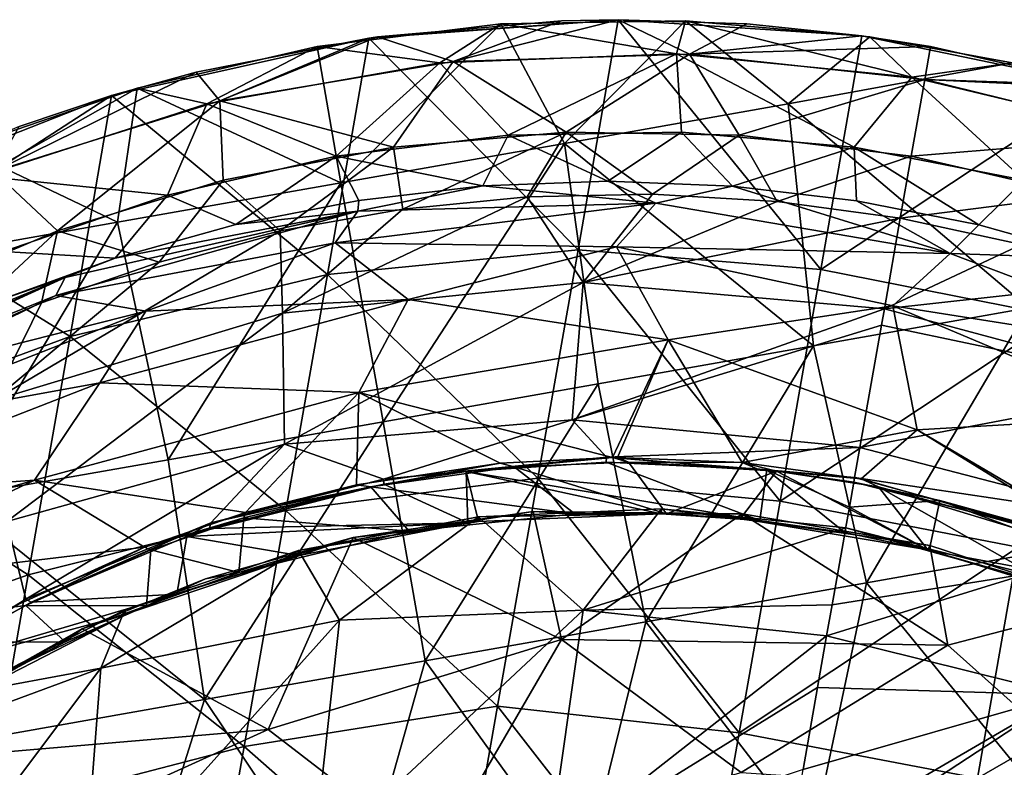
# Model space of a CAD drawing. Extents: x -65 to 803, y -691 to 80.
# Tile 279 of 281: x 716 to 753, y -82 to -55. Entities that reach past the tile are written whole.
import ezdxf

# ---------------------------------------------------------------- set-up
doc = ezdxf.new("R2010")
doc.units = 0
doc.header["$LTSCALE"] = 101.851852
for name, color, linetype in [('230', 7, 'CONTINUOUS'), ('233', 7, 'CONTINUOUS'), ('234', 7, 'CONTINUOUS'), ('241', 7, 'CONTINUOUS'), ('251', 7, 'CONTINUOUS'), ('253', 7, 'CONTINUOUS'), ('254', 7, 'CONTINUOUS'), ('256', 7, 'CONTINUOUS'), ('312', 7, 'CONTINUOUS'), ('313', 7, 'CONTINUOUS'), ('314', 7, 'CONTINUOUS'), ('315', 7, 'CONTINUOUS'), ('323', 7, 'CONTINUOUS'), ('324', 7, 'CONTINUOUS'), ('332', 7, 'CONTINUOUS'), ('333', 7, 'CONTINUOUS'), ('334', 7, 'CONTINUOUS'), ('335', 7, 'CONTINUOUS'), ('336', 7, 'CONTINUOUS'), ('337', 7, 'CONTINUOUS'), ('338', 7, 'CONTINUOUS')]:
    doc.layers.add(name, color=color, linetype=linetype)

msp = doc.modelspace()

# ---------------------------------------------------------------- linework, layer by layer
at = {"layer": '230', "color": 7, "linetype": 'CONTINUOUS'}
for points in [[(733.443, -61.101, 57.482), (739.781, -61.73, 66.434), (738.017, -60.927, 57.485), (733.443, -61.101, 57.482)], [(738.017, -60.927, 57.485), (739.781, -61.73, 66.434), (742.589, -61.108, 57.487), (738.017, -60.927, 57.485)], [(728.859, -62.019, 64.931), (739.781, -61.73, 66.434), (733.443, -61.101, 57.482), (728.859, -62.019, 64.931)], [(728.89, -61.63, 57.48), (728.859, -62.019, 64.931), (733.443, -61.101, 57.482), (728.89, -61.63, 57.48)], [(739.781, -61.73, 66.434), (750.571, -63.573, 67.886), (742.589, -61.108, 57.487), (739.781, -61.73, 66.434)], [(742.589, -61.108, 57.487), (750.571, -63.573, 67.886), (747.136, -61.643, 57.49), (742.589, -61.108, 57.487)], [(724.385, -62.512, 57.477), (728.859, -62.019, 64.931), (728.89, -61.63, 57.48), (724.385, -62.512, 57.477)], [(747.136, -61.643, 57.49), (750.571, -63.573, 67.886), (751.618, -62.527, 57.492), (747.136, -61.643, 57.49)], [(717.791, -65.109, 71.774), (728.023, -63.182, 74.31), (728.859, -62.019, 64.931), (717.791, -65.109, 71.774)], [(718.133, -64.459, 63.559), (717.791, -65.109, 71.774), (728.859, -62.019, 64.931), (718.133, -64.459, 63.559)], [(718.133, -64.459, 63.559), (728.859, -62.019, 64.931), (719.962, -63.741, 57.474), (718.133, -64.459, 63.559)], [(719.962, -63.741, 57.474), (728.859, -62.019, 64.931), (724.385, -62.512, 57.477), (719.962, -63.741, 57.474)], [(728.023, -63.182, 74.31), (738.34, -63.331, 76.892), (739.781, -61.73, 66.434), (728.023, -63.182, 74.31)], [(728.859, -62.019, 64.931), (728.023, -63.182, 74.31), (739.781, -61.73, 66.434), (728.859, -62.019, 64.931)], [(739.781, -61.73, 66.434), (738.34, -63.331, 76.892), (750.571, -63.573, 67.886), (739.781, -61.73, 66.434)], [(751.618, -62.527, 57.492), (750.571, -63.573, 67.886), (756.023, -63.756, 57.495), (751.618, -62.527, 57.492)], [(717.791, -65.109, 71.774), (721.092, -65.692, 81.712), (728.023, -63.182, 74.31), (717.791, -65.109, 71.774)], [(721.092, -65.692, 81.712), (730.709, -65.259, 85.247), (728.023, -63.182, 74.31), (721.092, -65.692, 81.712)], [(728.023, -63.182, 74.31), (730.709, -65.259, 85.247), (738.34, -63.331, 76.892), (728.023, -63.182, 74.31)], [(730.709, -65.259, 85.247), (740.234, -66.741, 88.63), (738.34, -63.331, 76.892), (730.709, -65.259, 85.247)], [(738.34, -63.331, 76.892), (740.234, -66.741, 88.63), (748.47, -65.492, 79.32), (738.34, -63.331, 76.892)], [(738.34, -63.331, 76.892), (748.47, -65.492, 79.32), (750.571, -63.573, 67.886), (738.34, -63.331, 76.892)], [(715.649, -65.309, 57.471), (718.133, -64.459, 63.559), (719.962, -63.741, 57.474), (715.649, -65.309, 57.471)], [(750.571, -63.573, 67.886), (748.47, -65.492, 79.32), (760.843, -67.449, 69.123), (750.571, -63.573, 67.886)], [(750.571, -63.573, 67.886), (760.843, -67.449, 69.123), (756.023, -63.756, 57.495), (750.571, -63.573, 67.886)], [(708.063, -68.937, 62.253), (708.068, -69.032, 69.343), (718.133, -64.459, 63.559), (708.063, -68.937, 62.253)], [(708.063, -68.937, 62.253), (718.133, -64.459, 63.559), (711.468, -67.209, 57.469), (708.063, -68.937, 62.253)], [(708.068, -69.032, 69.343), (717.791, -65.109, 71.774), (718.133, -64.459, 63.559), (708.068, -69.032, 69.343)], [(711.468, -67.209, 57.469), (718.133, -64.459, 63.559), (715.649, -65.309, 57.471), (711.468, -67.209, 57.469)], [(708.068, -69.032, 69.343), (711.68, -68.072, 78.167), (717.791, -65.109, 71.774), (708.068, -69.032, 69.343)], [(711.68, -68.072, 78.167), (721.092, -65.692, 81.712), (717.791, -65.109, 71.774), (711.68, -68.072, 78.167)], [(719.396, -68.317, 90.657), (728.899, -68.669, 95.202), (730.709, -65.259, 85.247), (719.396, -68.317, 90.657)], [(721.092, -65.692, 81.712), (719.396, -68.317, 90.657), (730.709, -65.259, 85.247), (721.092, -65.692, 81.712)], [(730.709, -65.259, 85.247), (728.899, -68.669, 95.202), (740.234, -66.741, 88.63), (730.709, -65.259, 85.247)], [(740.234, -66.741, 88.63), (749.353, -70.042, 91.706), (748.47, -65.492, 79.32), (740.234, -66.741, 88.63)], [(748.47, -65.492, 79.32), (749.353, -70.042, 91.706), (758.061, -69.54, 81.429), (748.47, -65.492, 79.32)], [(748.47, -65.492, 79.32), (758.061, -69.54, 81.429), (760.843, -67.449, 69.123), (748.47, -65.492, 79.32)], [(710.066, -70.007, 85.949), (719.396, -68.317, 90.657), (721.092, -65.692, 81.712), (710.066, -70.007, 85.949)], [(711.68, -68.072, 78.167), (710.066, -70.007, 85.949), (721.092, -65.692, 81.712), (711.68, -68.072, 78.167)], [(728.899, -68.669, 95.202), (738.194, -71.05, 99.45), (740.234, -66.741, 88.63), (728.899, -68.669, 95.202)], [(740.234, -66.741, 88.63), (738.194, -71.05, 99.45), (738.375, -71.049, 99.394), (740.234, -66.741, 88.63)], [(742.944, -71.24, 98.058), (740.234, -66.741, 88.63), (738.375, -71.049, 99.394), (742.944, -71.24, 98.058)], [(749.353, -70.042, 91.706), (740.234, -66.741, 88.63), (742.944, -71.24, 98.058), (749.353, -70.042, 91.706)], [(708.705, -72.486, 94.504), (717.008, -71.882, 99.642), (719.396, -68.317, 90.657), (708.705, -72.486, 94.504)], [(710.066, -70.007, 85.949), (708.705, -72.486, 94.504), (719.396, -68.317, 90.657), (710.066, -70.007, 85.949)], [(719.396, -68.317, 90.657), (717.008, -71.882, 99.642), (728.899, -68.669, 95.202), (719.396, -68.317, 90.657)], [(717.008, -71.882, 99.642), (724.737, -73.071, 104.549), (728.899, -68.669, 95.202), (717.008, -71.882, 99.642)], [(728.899, -68.669, 95.202), (724.737, -73.071, 104.549), (728.808, -72.048, 102.735), (728.899, -68.669, 95.202)], [(734.078, -71.261, 100.777), (728.899, -68.669, 95.202), (728.808, -72.048, 102.735), (734.078, -71.261, 100.777)], [(738.194, -71.05, 99.45), (728.899, -68.669, 95.202), (734.078, -71.261, 100.777), (738.194, -71.05, 99.45)], [(749.353, -70.042, 91.706), (757.638, -74.914, 94.328), (758.061, -69.54, 81.429), (749.353, -70.042, 91.706)], [(747.305, -71.829, 96.873), (749.353, -70.042, 91.706), (742.944, -71.24, 98.058), (747.305, -71.829, 96.873)], [(756.526, -74.458, 94.586), (749.353, -70.042, 91.706), (747.305, -71.829, 96.873), (756.526, -74.458, 94.586)], [(757.638, -74.914, 94.328), (749.353, -70.042, 91.706), (756.526, -74.458, 94.586), (757.638, -74.914, 94.328)], [(701.271, -76.413, 99.18), (708.742, -75.816, 104.936), (717.008, -71.882, 99.642), (701.271, -76.413, 99.18)], [(708.705, -72.486, 94.504), (701.271, -76.413, 99.18), (717.008, -71.882, 99.642), (708.705, -72.486, 94.504)], [(717.008, -71.882, 99.642), (708.742, -75.816, 104.936), (721.037, -74.338, 106.526), (717.008, -71.882, 99.642)], [(724.737, -73.071, 104.549), (717.008, -71.882, 99.642), (721.037, -74.338, 106.526), (724.737, -73.071, 104.549)], [(728.683, -73.978, 106.372), (736.324, -77.718, 110.964), (735.286, -73.033, 103.873), (728.683, -73.978, 106.372)], [(736.324, -77.718, 110.964), (742.951, -73.116, 101.533), (735.286, -73.033, 103.873), (736.324, -77.718, 110.964)], [(750.489, -77.927, 104.899), (742.951, -73.116, 101.533), (736.324, -77.718, 110.964), (750.489, -77.927, 104.899)], [(742.951, -73.116, 101.533), (750.489, -77.927, 104.899), (749.82, -74.277, 99.715), (742.951, -73.116, 101.533)], [(725.574, -81.024, 117.312), (728.683, -73.978, 106.372), (718.753, -77.331, 111.706), (725.574, -81.024, 117.312)], [(718.753, -77.331, 111.706), (728.683, -73.978, 106.372), (723.279, -75.494, 108.971), (718.753, -77.331, 111.706)], [(736.324, -77.718, 110.964), (728.683, -73.978, 106.372), (725.574, -81.024, 117.312), (736.324, -77.718, 110.964)], [(708.742, -75.816, 104.936), (716.185, -76.537, 109.758), (721.037, -74.338, 106.526), (708.742, -75.816, 104.936)], [(749.82, -74.277, 99.715), (750.489, -77.927, 104.899), (756.338, -76.4, 98.143), (749.82, -74.277, 99.715)], [(750.489, -77.927, 104.899), (756.746, -83.521, 107.414), (756.338, -76.4, 98.143), (750.489, -77.927, 104.899)], [(725.574, -81.024, 117.312), (718.753, -77.331, 111.706), (710.254, -82.329, 118.522), (725.574, -81.024, 117.312)], [(710.254, -82.329, 118.522), (718.753, -77.331, 111.706), (711.737, -81.37, 117.281), (710.254, -82.329, 118.522)], [(711.737, -81.37, 117.281), (718.753, -77.331, 111.706), (712.61, -80.792, 116.509), (711.737, -81.37, 117.281)], [(731.682, -85.727, 121.616), (736.324, -77.718, 110.964), (725.574, -81.024, 117.312), (731.682, -85.727, 121.616)], [(742.914, -82.6, 114.623), (736.324, -77.718, 110.964), (731.682, -85.727, 121.616), (742.914, -82.6, 114.623)], [(742.914, -82.6, 114.623), (750.489, -77.927, 104.899), (736.324, -77.718, 110.964), (742.914, -82.6, 114.623)], [(756.746, -83.521, 107.414), (750.489, -77.927, 104.899), (742.914, -82.6, 114.623), (756.746, -83.521, 107.414)], [(715.468, -85.603, 123.383), (725.574, -81.024, 117.312), (710.254, -82.329, 118.522), (715.468, -85.603, 123.383)], [(731.682, -85.727, 121.616), (725.574, -81.024, 117.312), (715.468, -85.603, 123.383), (731.682, -85.727, 121.616)]]:
    msp.add_3dface(points, dxfattribs=at)
at = {"layer": '233', "color": 7, "linetype": 'CONTINUOUS'}
for points in [[(749.82, -74.277, 99.715), (756.338, -76.4, 98.143), (749.756, -74.44, 99.619), (749.82, -74.277, 99.715)], [(749.756, -74.44, 99.619), (756.338, -76.4, 98.143), (754.694, -75.95, 98.414), (749.756, -74.44, 99.619)]]:
    msp.add_3dface(points, dxfattribs=at)
at = {"layer": '234', "color": 7, "linetype": 'CONTINUOUS'}
for points in [[(728.683, -73.978, 106.372), (735.286, -73.033, 103.873), (730.744, -73.75, 105.423), (728.683, -73.978, 106.372)], [(730.744, -73.75, 105.423), (735.286, -73.033, 103.873), (736.809, -73.121, 103.266), (730.744, -73.75, 105.423)], [(735.286, -73.033, 103.873), (742.951, -73.116, 101.533), (736.809, -73.121, 103.266), (735.286, -73.033, 103.873)], [(736.809, -73.121, 103.266), (742.951, -73.116, 101.533), (740.166, -73.114, 102.227), (736.809, -73.121, 103.266)], [(740.166, -73.114, 102.227), (742.951, -73.116, 101.533), (742.881, -73.284, 101.442), (740.166, -73.114, 102.227)], [(742.951, -73.116, 101.533), (749.82, -74.277, 99.715), (742.881, -73.284, 101.442), (742.951, -73.116, 101.533)], [(749.82, -74.277, 99.715), (749.756, -74.44, 99.619), (742.881, -73.284, 101.442), (749.82, -74.277, 99.715)], [(723.279, -75.494, 108.971), (728.683, -73.978, 106.372), (724.495, -75.266, 108.232), (723.279, -75.494, 108.971)], [(724.495, -75.266, 108.232), (728.683, -73.978, 106.372), (730.744, -73.75, 105.423), (724.495, -75.266, 108.232)], [(721.11, -76.487, 110.121), (723.279, -75.494, 108.971), (724.495, -75.266, 108.232), (721.11, -76.487, 110.121)], [(718.753, -77.331, 111.706), (723.279, -75.494, 108.971), (721.11, -76.487, 110.121), (718.753, -77.331, 111.706)], [(718.132, -77.805, 112.037), (718.753, -77.331, 111.706), (721.11, -76.487, 110.121), (718.132, -77.805, 112.037)], [(712.61, -80.792, 116.509), (718.753, -77.331, 111.706), (712.629, -80.961, 116.404), (712.61, -80.792, 116.509)], [(712.629, -80.961, 116.404), (718.753, -77.331, 111.706), (715.245, -79.339, 114.19), (712.629, -80.961, 116.404)], [(715.245, -79.339, 114.19), (718.753, -77.331, 111.706), (718.132, -77.805, 112.037), (715.245, -79.339, 114.19)]]:
    msp.add_3dface(points, dxfattribs=at)
at = {"layer": '241', "color": 7, "linetype": 'CONTINUOUS'}
for points in [[(738.194, -71.05, 99.45), (734.078, -71.261, 100.777), (734.588, -71.393, 100.509), (738.194, -71.05, 99.45)], [(738.784, -71.226, 99.172), (738.194, -71.05, 99.45), (734.588, -71.393, 100.509), (738.784, -71.226, 99.172)], [(738.375, -71.049, 99.394), (738.194, -71.05, 99.45), (738.784, -71.226, 99.172), (738.375, -71.049, 99.394)], [(742.944, -71.24, 98.058), (738.375, -71.049, 99.394), (738.784, -71.226, 99.172), (742.944, -71.24, 98.058)], [(734.078, -71.261, 100.777), (728.808, -72.048, 102.735), (729.331, -72.121, 102.433), (734.078, -71.261, 100.777)], [(734.588, -71.393, 100.509), (734.078, -71.261, 100.777), (729.331, -72.121, 102.433), (734.588, -71.393, 100.509)], [(743.499, -71.472, 97.803), (742.944, -71.24, 98.058), (738.784, -71.226, 99.172), (743.499, -71.472, 97.803)], [(747.305, -71.829, 96.873), (742.944, -71.24, 98.058), (744.199, -71.548, 97.609), (747.305, -71.829, 96.873)], [(744.199, -71.548, 97.609), (742.944, -71.24, 98.058), (743.499, -71.472, 97.803), (744.199, -71.548, 97.609)], [(747.94, -72.129, 96.604), (747.305, -71.829, 96.873), (744.199, -71.548, 97.609), (747.94, -72.129, 96.604)], [(729.331, -72.121, 102.433), (724.737, -73.071, 104.549), (724.684, -73.268, 104.491), (729.331, -72.121, 102.433)], [(728.808, -72.048, 102.735), (724.737, -73.071, 104.549), (729.331, -72.121, 102.433), (728.808, -72.048, 102.735)], [(756.526, -74.458, 94.586), (747.305, -71.829, 96.873), (747.94, -72.129, 96.604), (756.526, -74.458, 94.586)], [(757.293, -74.963, 94.302), (756.526, -74.458, 94.586), (747.94, -72.129, 96.604), (757.293, -74.963, 94.302)], [(724.737, -73.071, 104.549), (721.037, -74.338, 106.526), (724.684, -73.268, 104.491), (724.737, -73.071, 104.549)], [(724.684, -73.268, 104.491), (721.037, -74.338, 106.526), (721.271, -74.432, 106.309), (724.684, -73.268, 104.491)], [(721.037, -74.338, 106.526), (716.185, -76.537, 109.758), (716.684, -76.469, 109.312), (721.037, -74.338, 106.526)], [(721.271, -74.432, 106.309), (721.037, -74.338, 106.526), (716.684, -76.469, 109.312), (721.271, -74.432, 106.309)], [(716.684, -76.469, 109.312), (716.185, -76.537, 109.758), (714.203, -77.821, 111.263), (716.684, -76.469, 109.312)]]:
    msp.add_3dface(points, dxfattribs=at)
at = {"layer": '251', "color": 7, "linetype": 'CONTINUOUS'}
for points in [[(736.809, -73.121, 103.266), (734.588, -71.393, 100.509), (729.331, -72.121, 102.433), (736.809, -73.121, 103.266)], [(740.166, -73.114, 102.227), (738.784, -71.226, 99.172), (734.588, -71.393, 100.509), (740.166, -73.114, 102.227)], [(736.809, -73.121, 103.266), (740.166, -73.114, 102.227), (734.588, -71.393, 100.509), (736.809, -73.121, 103.266)], [(740.166, -73.114, 102.227), (744.199, -71.548, 97.609), (738.784, -71.226, 99.172), (740.166, -73.114, 102.227)], [(744.199, -71.548, 97.609), (743.499, -71.472, 97.803), (738.784, -71.226, 99.172), (744.199, -71.548, 97.609)], [(740.166, -73.114, 102.227), (742.881, -73.284, 101.442), (744.199, -71.548, 97.609), (740.166, -73.114, 102.227)], [(742.881, -73.284, 101.442), (749.756, -74.44, 99.619), (744.199, -71.548, 97.609), (742.881, -73.284, 101.442)], [(749.756, -74.44, 99.619), (747.94, -72.129, 96.604), (744.199, -71.548, 97.609), (749.756, -74.44, 99.619)], [(730.744, -73.75, 105.423), (729.331, -72.121, 102.433), (724.684, -73.268, 104.491), (730.744, -73.75, 105.423)], [(730.744, -73.75, 105.423), (736.809, -73.121, 103.266), (729.331, -72.121, 102.433), (730.744, -73.75, 105.423)], [(749.756, -74.44, 99.619), (754.694, -75.95, 98.414), (747.94, -72.129, 96.604), (749.756, -74.44, 99.619)], [(754.694, -75.95, 98.414), (757.293, -74.963, 94.302), (747.94, -72.129, 96.604), (754.694, -75.95, 98.414)], [(724.495, -75.266, 108.232), (724.684, -73.268, 104.491), (721.271, -74.432, 106.309), (724.495, -75.266, 108.232)], [(724.495, -75.266, 108.232), (730.744, -73.75, 105.423), (724.684, -73.268, 104.491), (724.495, -75.266, 108.232)], [(721.11, -76.487, 110.121), (721.271, -74.432, 106.309), (716.684, -76.469, 109.312), (721.11, -76.487, 110.121)], [(721.11, -76.487, 110.121), (724.495, -75.266, 108.232), (721.271, -74.432, 106.309), (721.11, -76.487, 110.121)], [(718.132, -77.805, 112.037), (716.684, -76.469, 109.312), (714.203, -77.821, 111.263), (718.132, -77.805, 112.037)], [(718.132, -77.805, 112.037), (721.11, -76.487, 110.121), (716.684, -76.469, 109.312), (718.132, -77.805, 112.037)], [(715.245, -79.339, 114.19), (718.132, -77.805, 112.037), (714.203, -77.821, 111.263), (715.245, -79.339, 114.19)]]:
    msp.add_3dface(points, dxfattribs=at)
at = {"layer": '253', "color": 7, "linetype": 'CONTINUOUS'}
for points in [[(734.373, -59.236, 57.389), (738.017, -60.927, 57.485), (740.723, -59.125, 57.389), (734.373, -59.236, 57.389)], [(738.017, -60.927, 57.485), (742.589, -61.108, 57.487), (740.723, -59.125, 57.389), (738.017, -60.927, 57.485)], [(740.723, -59.125, 57.389), (742.589, -61.108, 57.487), (747.05, -59.679, 57.389), (740.723, -59.125, 57.389)], [(728.07, -60.01, 57.389), (733.443, -61.101, 57.482), (734.373, -59.236, 57.389), (728.07, -60.01, 57.389)], [(733.443, -61.101, 57.482), (738.017, -60.927, 57.485), (734.373, -59.236, 57.389), (733.443, -61.101, 57.482)], [(742.589, -61.108, 57.487), (747.136, -61.643, 57.49), (747.05, -59.679, 57.389), (742.589, -61.108, 57.487)], [(747.136, -61.643, 57.49), (751.618, -62.527, 57.492), (747.05, -59.679, 57.389), (747.136, -61.643, 57.49)], [(747.05, -59.679, 57.389), (751.618, -62.527, 57.492), (753.285, -60.891, 57.389), (747.05, -59.679, 57.389)], [(721.881, -61.439, 57.389), (724.385, -62.512, 57.477), (728.07, -60.01, 57.389), (721.881, -61.439, 57.389)], [(724.385, -62.512, 57.477), (728.89, -61.63, 57.48), (728.07, -60.01, 57.389), (724.385, -62.512, 57.477)], [(728.89, -61.63, 57.48), (733.443, -61.101, 57.482), (728.07, -60.01, 57.389), (728.89, -61.63, 57.48)], [(751.618, -62.527, 57.492), (756.023, -63.756, 57.495), (753.285, -60.891, 57.389), (751.618, -62.527, 57.492)], [(715.876, -63.507, 57.389), (719.962, -63.741, 57.474), (721.881, -61.439, 57.389), (715.876, -63.507, 57.389)], [(719.962, -63.741, 57.474), (724.385, -62.512, 57.477), (721.881, -61.439, 57.389), (719.962, -63.741, 57.474)], [(715.649, -65.309, 57.471), (719.962, -63.741, 57.474), (715.876, -63.507, 57.389), (715.649, -65.309, 57.471)]]:
    msp.add_3dface(points, dxfattribs=at)
at = {"layer": '254', "color": 7, "linetype": 'CONTINUOUS'}
for points in [[(734.095, -55.165, 53.2), (727.369, -55.99, 53.2), (731.869, -56.587, 56.093), (734.095, -55.165, 53.2)], [(740.534, -56.258, 56.093), (734.095, -55.165, 53.2), (731.869, -56.587, 56.093), (740.534, -56.258, 56.093)], [(740.872, -55.048, 53.2), (734.095, -55.165, 53.2), (740.534, -56.258, 56.093), (740.872, -55.048, 53.2)], [(749.163, -57.112, 56.093), (740.872, -55.048, 53.2), (740.534, -56.258, 56.093), (749.163, -57.112, 56.093)], [(747.622, -55.639, 53.2), (740.872, -55.048, 53.2), (749.163, -57.112, 56.093), (747.622, -55.639, 53.2)], [(752.844, -56.593, 53.2), (747.622, -55.639, 53.2), (749.163, -57.112, 56.093), (752.844, -56.593, 53.2)], [(727.369, -55.99, 53.2), (720.765, -57.514, 53.2), (723.329, -58.093, 56.093), (727.369, -55.99, 53.2)], [(731.869, -56.587, 56.093), (727.369, -55.99, 53.2), (723.329, -58.093, 56.093), (731.869, -56.587, 56.093)], [(734.373, -59.236, 57.389), (740.534, -56.258, 56.093), (731.869, -56.587, 56.093), (734.373, -59.236, 57.389)], [(734.373, -59.236, 57.389), (740.723, -59.125, 57.389), (740.534, -56.258, 56.093), (734.373, -59.236, 57.389)], [(740.723, -59.125, 57.389), (747.05, -59.679, 57.389), (740.534, -56.258, 56.093), (740.723, -59.125, 57.389)], [(747.05, -59.679, 57.389), (749.163, -57.112, 56.093), (740.534, -56.258, 56.093), (747.05, -59.679, 57.389)], [(728.07, -60.01, 57.389), (731.869, -56.587, 56.093), (723.329, -58.093, 56.093), (728.07, -60.01, 57.389)], [(728.07, -60.01, 57.389), (734.373, -59.236, 57.389), (731.869, -56.587, 56.093), (728.07, -60.01, 57.389)], [(757.596, -59.133, 56.093), (752.844, -56.593, 53.2), (749.163, -57.112, 56.093), (757.596, -59.133, 56.093)], [(747.05, -59.679, 57.389), (753.285, -60.891, 57.389), (749.163, -57.112, 56.093), (747.05, -59.679, 57.389)], [(753.285, -60.891, 57.389), (757.596, -59.133, 56.093), (749.163, -57.112, 56.093), (753.285, -60.891, 57.389)], [(720.765, -57.514, 53.2), (714.357, -59.72, 53.2), (715.074, -60.747, 56.093), (720.765, -57.514, 53.2)], [(723.329, -58.093, 56.093), (720.765, -57.514, 53.2), (715.074, -60.747, 56.093), (723.329, -58.093, 56.093)], [(721.881, -61.439, 57.389), (723.329, -58.093, 56.093), (715.074, -60.747, 56.093), (721.881, -61.439, 57.389)], [(721.881, -61.439, 57.389), (728.07, -60.01, 57.389), (723.329, -58.093, 56.093), (721.881, -61.439, 57.389)], [(715.876, -63.507, 57.389), (721.881, -61.439, 57.389), (715.074, -60.747, 56.093), (715.876, -63.507, 57.389)]]:
    msp.add_3dface(points, dxfattribs=at)
at = {"layer": '256', "color": 7, "linetype": 'CONTINUOUS'}
for points in [[(727.369, -55.99, 53.2), (734.095, -55.165, 53.2), (728.241, -60.988, 53.2), (727.369, -55.99, 53.2)], [(734.095, -55.165, 53.2), (736.438, -59.543, 53.2), (728.241, -60.988, 53.2), (734.095, -55.165, 53.2)], [(734.095, -55.165, 53.2), (740.872, -55.048, 53.2), (736.438, -59.543, 53.2), (734.095, -55.165, 53.2)], [(740.872, -55.048, 53.2), (744.636, -58.097, 53.2), (736.438, -59.543, 53.2), (740.872, -55.048, 53.2)], [(740.872, -55.048, 53.2), (747.622, -55.639, 53.2), (744.636, -58.097, 53.2), (740.872, -55.048, 53.2)], [(747.622, -55.639, 53.2), (752.844, -56.593, 53.2), (744.636, -58.097, 53.2), (747.622, -55.639, 53.2)], [(720.765, -57.514, 53.2), (727.369, -55.99, 53.2), (728.241, -60.988, 53.2), (720.765, -57.514, 53.2)], [(752.844, -56.593, 53.2), (753.44, -65.571, 53.2), (744.636, -58.097, 53.2), (752.844, -56.593, 53.2)], [(714.357, -59.72, 53.2), (720.765, -57.514, 53.2), (720.044, -62.433, 53.2), (714.357, -59.72, 53.2)], [(720.765, -57.514, 53.2), (728.241, -60.988, 53.2), (720.044, -62.433, 53.2), (720.765, -57.514, 53.2)], [(744.636, -58.097, 53.2), (745.555, -66.961, 53.2), (736.438, -59.543, 53.2), (744.636, -58.097, 53.2)], [(753.44, -65.571, 53.2), (745.555, -66.961, 53.2), (744.636, -58.097, 53.2), (753.44, -65.571, 53.2)], [(736.438, -59.543, 53.2), (729.786, -69.742, 53.2), (728.241, -60.988, 53.2), (736.438, -59.543, 53.2)], [(737.67, -68.352, 53.2), (729.786, -69.742, 53.2), (736.438, -59.543, 53.2), (737.67, -68.352, 53.2)], [(745.555, -66.961, 53.2), (737.67, -68.352, 53.2), (736.438, -59.543, 53.2), (745.555, -66.961, 53.2)], [(714.357, -59.72, 53.2), (720.044, -62.433, 53.2), (711.847, -63.879, 53.2), (714.357, -59.72, 53.2)], [(728.241, -60.988, 53.2), (721.901, -71.132, 53.2), (720.044, -62.433, 53.2), (728.241, -60.988, 53.2)], [(729.786, -69.742, 53.2), (721.901, -71.132, 53.2), (728.241, -60.988, 53.2), (729.786, -69.742, 53.2)], [(720.044, -62.433, 53.2), (714.016, -72.523, 53.2), (711.847, -63.879, 53.2), (720.044, -62.433, 53.2)], [(721.901, -71.132, 53.2), (714.016, -72.523, 53.2), (720.044, -62.433, 53.2), (721.901, -71.132, 53.2)], [(753.44, -65.571, 53.2), (747.506, -75.644, 53.2), (745.555, -66.961, 53.2), (753.44, -65.571, 53.2)], [(755.594, -74.218, 53.2), (747.506, -75.644, 53.2), (753.44, -65.571, 53.2), (755.594, -74.218, 53.2)], [(745.555, -66.961, 53.2), (739.418, -77.07, 53.2), (737.67, -68.352, 53.2), (745.555, -66.961, 53.2)], [(747.506, -75.644, 53.2), (739.418, -77.07, 53.2), (745.555, -66.961, 53.2), (747.506, -75.644, 53.2)], [(737.67, -68.352, 53.2), (731.329, -78.496, 53.2), (729.786, -69.742, 53.2), (737.67, -68.352, 53.2)], [(739.418, -77.07, 53.2), (731.329, -78.496, 53.2), (737.67, -68.352, 53.2), (739.418, -77.07, 53.2)], [(729.786, -69.742, 53.2), (723.241, -79.922, 53.2), (721.901, -71.132, 53.2), (729.786, -69.742, 53.2)], [(731.329, -78.496, 53.2), (723.241, -79.922, 53.2), (729.786, -69.742, 53.2), (731.329, -78.496, 53.2)], [(721.901, -71.132, 53.2), (723.241, -79.922, 53.2), (714.016, -72.523, 53.2), (721.901, -71.132, 53.2)], [(723.241, -79.922, 53.2), (715.153, -81.348, 53.2), (714.016, -72.523, 53.2), (723.241, -79.922, 53.2)], [(755.594, -74.218, 53.2), (753.958, -83.532, 53.2), (747.506, -75.644, 53.2), (755.594, -74.218, 53.2)], [(747.506, -75.644, 53.2), (745.524, -85.019, 53.2), (739.418, -77.07, 53.2), (747.506, -75.644, 53.2)], [(753.958, -83.532, 53.2), (745.524, -85.019, 53.2), (747.506, -75.644, 53.2), (753.958, -83.532, 53.2)], [(739.418, -77.07, 53.2), (737.09, -86.507, 53.2), (731.329, -78.496, 53.2), (739.418, -77.07, 53.2)], [(745.524, -85.019, 53.2), (737.09, -86.507, 53.2), (739.418, -77.07, 53.2), (745.524, -85.019, 53.2)], [(731.329, -78.496, 53.2), (728.656, -87.994, 53.2), (723.241, -79.922, 53.2), (731.329, -78.496, 53.2)], [(737.09, -86.507, 53.2), (728.656, -87.994, 53.2), (731.329, -78.496, 53.2), (737.09, -86.507, 53.2)], [(723.241, -79.922, 53.2), (720.222, -89.481, 53.2), (715.153, -81.348, 53.2), (723.241, -79.922, 53.2)], [(728.656, -87.994, 53.2), (720.222, -89.481, 53.2), (723.241, -79.922, 53.2), (728.656, -87.994, 53.2)], [(720.222, -89.481, 53.2), (711.788, -90.968, 53.2), (715.153, -81.348, 53.2), (720.222, -89.481, 53.2)]]:
    msp.add_3dface(points, dxfattribs=at)
at = {"layer": '312', "color": 7, "linetype": 'CONTINUOUS'}
for points in [[(753.188, -63.25, 47.89), (748.156, -65.602, 32.794), (748.741, -62.286, 47.89), (753.188, -63.25, 47.89)], [(757.569, -64.563, 47.89), (748.156, -65.602, 32.794), (753.188, -63.25, 47.89), (757.569, -64.563, 47.89)], [(758.862, -68.478, 33.211), (748.156, -65.602, 32.794), (757.569, -64.563, 47.89), (758.862, -68.478, 33.211)], [(748.156, -65.602, 32.794), (758.862, -68.478, 33.211), (748.05, -66.202, 30.738), (748.156, -65.602, 32.794)], [(758.862, -68.478, 33.211), (747.259, -70.69, 18.395), (748.05, -66.202, 30.738), (758.862, -68.478, 33.211)], [(757.518, -73.347, 18.893), (747.259, -70.69, 18.395), (758.862, -68.478, 33.211), (757.518, -73.347, 18.893)], [(747.259, -70.69, 18.395), (757.518, -73.347, 18.893), (747.067, -71.78, 15.953), (747.259, -70.69, 18.395)], [(747.067, -71.78, 15.953), (757.518, -73.347, 18.893), (755.775, -74.165, 15.814), (747.067, -71.78, 15.953)], [(746.741, -73.628, 12.16), (753.386, -75.308, 12.068), (746.242, -76.454, 7.039), (746.741, -73.628, 12.16)], [(754.749, -79.752, 5.488), (746.042, -77.59, 5.173), (753.386, -75.308, 12.068), (754.749, -79.752, 5.488)], [(753.386, -75.308, 12.068), (746.042, -77.59, 5.173), (746.242, -76.454, 7.039), (753.386, -75.308, 12.068)], [(746.042, -77.59, 5.173), (754.749, -79.752, 5.488), (745.71, -79.474, 2.285), (746.042, -77.59, 5.173)], [(744.476, -86.474, -6.688), (744.621, -85.653, -5.755), (754.749, -79.752, 5.488), (744.476, -86.474, -6.688)], [(752.896, -88.587, -6.38), (744.476, -86.474, -6.688), (754.749, -79.752, 5.488), (752.896, -88.587, -6.38)], [(754.749, -79.752, 5.488), (744.621, -85.653, -5.755), (745.18, -82.478, -1.87), (754.749, -79.752, 5.488)], [(745.71, -79.474, 2.285), (754.749, -79.752, 5.488), (745.18, -82.478, -1.87), (745.71, -79.474, 2.285)]]:
    msp.add_3dface(points, dxfattribs=at)
at = {"layer": '313', "color": 7, "linetype": 'CONTINUOUS'}
for points in [[(737.112, -64.642, 33.211), (726.098, -65.757, 33.91), (735.066, -61.5, 47.891), (737.112, -64.642, 33.211)], [(735.066, -61.5, 47.891), (726.098, -65.757, 33.91), (730.508, -61.949, 47.891), (735.066, -61.5, 47.891)], [(739.653, -61.406, 47.89), (737.112, -64.642, 33.211), (735.066, -61.5, 47.891), (739.653, -61.406, 47.89)], [(744.227, -61.67, 47.89), (737.112, -64.642, 33.211), (739.653, -61.406, 47.89), (744.227, -61.67, 47.89)], [(748.741, -62.286, 47.89), (737.112, -64.642, 33.211), (744.227, -61.67, 47.89), (748.741, -62.286, 47.89)], [(730.508, -61.949, 47.891), (726.098, -65.757, 33.91), (726.01, -62.749, 47.892), (730.508, -61.949, 47.891)], [(748.741, -62.286, 47.89), (748.156, -65.602, 32.794), (737.112, -64.642, 33.211), (748.741, -62.286, 47.89)], [(726.098, -65.757, 33.91), (715.495, -68.958, 34.583), (726.01, -62.749, 47.892), (726.098, -65.757, 33.91)], [(726.01, -62.749, 47.892), (715.495, -68.958, 34.583), (721.582, -63.896, 47.892), (726.01, -62.749, 47.892)], [(721.582, -63.896, 47.892), (715.495, -68.958, 34.583), (717.258, -65.38, 47.893), (721.582, -63.896, 47.892)], [(737.112, -64.642, 33.211), (726.175, -70.567, 19.808), (726.098, -65.757, 33.91), (737.112, -64.642, 33.211)], [(736.709, -69.677, 18.893), (726.175, -70.567, 19.808), (737.112, -64.642, 33.211), (736.709, -69.677, 18.893)], [(748.156, -65.602, 32.794), (736.709, -69.677, 18.893), (737.112, -64.642, 33.211), (748.156, -65.602, 32.794)], [(717.258, -65.38, 47.893), (715.495, -68.958, 34.583), (713.064, -67.193, 47.895), (717.258, -65.38, 47.893)], [(748.156, -65.602, 32.794), (748.05, -66.202, 30.738), (736.709, -69.677, 18.893), (748.156, -65.602, 32.794)], [(726.098, -65.757, 33.91), (715.988, -73.397, 20.914), (715.495, -68.958, 34.583), (726.098, -65.757, 33.91)], [(726.175, -70.567, 19.808), (715.988, -73.397, 20.914), (726.098, -65.757, 33.91), (726.175, -70.567, 19.808)], [(748.05, -66.202, 30.738), (747.259, -70.69, 18.395), (736.709, -69.677, 18.893), (748.05, -66.202, 30.738)], [(736.709, -69.677, 18.893), (729.798, -71.842, 15.408), (726.175, -70.567, 19.808), (736.709, -69.677, 18.893)], [(737.974, -71.044, 15.81), (729.798, -71.842, 15.408), (736.709, -69.677, 18.893), (737.974, -71.044, 15.81)], [(747.259, -70.69, 18.395), (737.974, -71.044, 15.81), (736.709, -69.677, 18.893), (747.259, -70.69, 18.395)], [(726.175, -70.567, 19.808), (716.695, -76.246, 14.042), (715.988, -73.397, 20.914), (726.175, -70.567, 19.808)], [(723.474, -73.449, 14.878), (716.695, -76.246, 14.042), (726.175, -70.567, 19.808), (723.474, -73.449, 14.878)], [(729.798, -71.842, 15.408), (723.474, -73.449, 14.878), (726.175, -70.567, 19.808), (729.798, -71.842, 15.408)], [(747.259, -70.69, 18.395), (747.067, -71.78, 15.953), (737.974, -71.044, 15.81), (747.259, -70.69, 18.395)], [(733.278, -73.22, 11.791), (728.187, -77.015, 6.301), (726.678, -74.459, 11.315), (733.278, -73.22, 11.791)], [(737.121, -76.643, 5.488), (728.187, -77.015, 6.301), (733.278, -73.22, 11.791), (737.121, -76.643, 5.488)], [(739.99, -72.936, 12.07), (737.121, -76.643, 5.488), (733.278, -73.22, 11.791), (739.99, -72.936, 12.07)], [(746.741, -73.628, 12.16), (737.121, -76.643, 5.488), (739.99, -72.936, 12.07), (746.741, -73.628, 12.16)], [(716.695, -76.246, 14.042), (708.971, -81.09, 12.644), (715.988, -73.397, 20.914), (716.695, -76.246, 14.042)], [(746.741, -73.628, 12.16), (746.242, -76.454, 7.039), (737.121, -76.643, 5.488), (746.741, -73.628, 12.16)], [(728.187, -77.015, 6.301), (719.443, -78.77, 7.495), (726.678, -74.459, 11.315), (728.187, -77.015, 6.301)], [(726.678, -74.459, 11.315), (719.443, -78.77, 7.495), (720.32, -76.633, 10.626), (726.678, -74.459, 11.315)], [(746.242, -76.454, 7.039), (746.042, -77.59, 5.173), (737.121, -76.643, 5.488), (746.242, -76.454, 7.039)], [(720.32, -76.633, 10.626), (719.443, -78.77, 7.495), (714.282, -79.726, 9.713), (720.32, -76.633, 10.626)], [(728.187, -77.015, 6.301), (737.121, -76.643, 5.488), (727.206, -85.918, -5.467), (728.187, -77.015, 6.301)], [(727.206, -85.918, -5.467), (737.121, -76.643, 5.488), (735.842, -85.579, -6.38), (727.206, -85.918, -5.467)], [(737.121, -76.643, 5.488), (746.042, -77.59, 5.173), (735.842, -85.579, -6.38), (737.121, -76.643, 5.488)], [(719.443, -78.77, 7.495), (728.187, -77.015, 6.301), (718.77, -87.509, -4.002), (719.443, -78.77, 7.495)], [(718.77, -87.509, -4.002), (728.187, -77.015, 6.301), (727.206, -85.918, -5.467), (718.77, -87.509, -4.002)], [(746.042, -77.59, 5.173), (745.71, -79.474, 2.285), (735.842, -85.579, -6.38), (746.042, -77.59, 5.173)], [(711.071, -81.862, 9.098), (719.443, -78.77, 7.495), (710.757, -90.321, -2.015), (711.071, -81.862, 9.098)], [(710.757, -90.321, -2.015), (719.443, -78.77, 7.495), (718.77, -87.509, -4.002), (710.757, -90.321, -2.015)], [(719.443, -78.77, 7.495), (711.071, -81.862, 9.098), (714.282, -79.726, 9.713), (719.443, -78.77, 7.495)], [(745.71, -79.474, 2.285), (745.18, -82.478, -1.87), (735.842, -85.579, -6.38), (745.71, -79.474, 2.285)]]:
    msp.add_3dface(points, dxfattribs=at)
at = {"layer": '314', "color": 7, "linetype": 'CONTINUOUS'}
for points in [[(733.278, -73.22, 11.791), (726.678, -74.459, 11.315), (733.281, -73.398, 11.883), (733.278, -73.22, 11.791)], [(739.99, -72.936, 12.07), (733.278, -73.22, 11.791), (739.976, -73.113, 12.161), (739.99, -72.936, 12.07)], [(739.976, -73.113, 12.161), (733.278, -73.22, 11.791), (733.281, -73.398, 11.883), (739.976, -73.113, 12.161)], [(743.592, -73.36, 12.232), (739.99, -72.936, 12.07), (739.976, -73.113, 12.161), (743.592, -73.36, 12.232)], [(746.741, -73.628, 12.16), (739.99, -72.936, 12.07), (746.71, -73.803, 12.253), (746.741, -73.628, 12.16)], [(746.71, -73.803, 12.253), (739.99, -72.936, 12.07), (743.592, -73.36, 12.232), (746.71, -73.803, 12.253)], [(733.281, -73.398, 11.883), (726.678, -74.459, 11.315), (732.885, -73.445, 11.86), (733.281, -73.398, 11.883)], [(732.885, -73.445, 11.86), (726.678, -74.459, 11.315), (726.691, -74.64, 11.404), (732.885, -73.445, 11.86)], [(726.678, -74.459, 11.315), (720.32, -76.633, 10.626), (726.691, -74.64, 11.404), (726.678, -74.459, 11.315)], [(726.691, -74.64, 11.404), (720.32, -76.633, 10.626), (722.226, -76.062, 10.945), (726.691, -74.64, 11.404)], [(722.226, -76.062, 10.945), (720.32, -76.633, 10.626), (720.348, -76.813, 10.714), (722.226, -76.062, 10.945)], [(720.32, -76.633, 10.626), (714.282, -79.726, 9.713), (720.348, -76.813, 10.714), (720.32, -76.633, 10.626)], [(720.348, -76.813, 10.714), (714.282, -79.726, 9.713), (714.367, -79.88, 9.807), (720.348, -76.813, 10.714)]]:
    msp.add_3dface(points, dxfattribs=at)
at = {"layer": '315', "color": 7, "linetype": 'CONTINUOUS'}
for points in [[(746.741, -73.628, 12.16), (746.71, -73.803, 12.253), (749.8, -74.456, 12.232), (746.741, -73.628, 12.16)], [(753.386, -75.308, 12.068), (746.741, -73.628, 12.16), (753.264, -75.454, 12.162), (753.386, -75.308, 12.068)], [(753.264, -75.454, 12.162), (746.741, -73.628, 12.16), (749.8, -74.456, 12.232), (753.264, -75.454, 12.162)]]:
    msp.add_3dface(points, dxfattribs=at)
at = {"layer": '323', "color": 7, "linetype": 'CONTINUOUS'}
for points in [[(747.067, -71.78, 15.953), (755.775, -74.165, 15.814), (747.035, -71.959, 16.038), (747.067, -71.78, 15.953)], [(747.035, -71.959, 16.038), (755.775, -74.165, 15.814), (750.189, -72.624, 16.018), (747.035, -71.959, 16.038)], [(750.189, -72.624, 16.018), (755.775, -74.165, 15.814), (755.822, -74.376, 15.894), (750.189, -72.624, 16.018)]]:
    msp.add_3dface(points, dxfattribs=at)
at = {"layer": '324', "color": 7, "linetype": 'CONTINUOUS'}
for points in [[(729.798, -71.842, 15.408), (737.974, -71.044, 15.81), (732.834, -71.565, 15.675), (729.798, -71.842, 15.408)], [(732.834, -71.565, 15.675), (737.974, -71.044, 15.81), (737.956, -71.225, 15.894), (732.834, -71.565, 15.675)], [(737.956, -71.225, 15.894), (737.974, -71.044, 15.81), (743.843, -71.505, 16.018), (737.956, -71.225, 15.894)], [(737.974, -71.044, 15.81), (747.067, -71.78, 15.953), (743.843, -71.505, 16.018), (737.974, -71.044, 15.81)], [(729.807, -72.025, 15.492), (729.798, -71.842, 15.408), (732.834, -71.565, 15.675), (729.807, -72.025, 15.492)], [(747.067, -71.78, 15.953), (747.035, -71.959, 16.038), (743.843, -71.505, 16.018), (747.067, -71.78, 15.953)], [(723.416, -73.659, 14.951), (723.474, -73.449, 14.878), (729.807, -72.025, 15.492), (723.416, -73.659, 14.951)], [(723.474, -73.449, 14.878), (729.798, -71.842, 15.408), (729.807, -72.025, 15.492), (723.474, -73.449, 14.878)], [(716.695, -76.246, 14.042), (723.474, -73.449, 14.878), (716.889, -76.35, 14.144), (716.695, -76.246, 14.042)], [(716.889, -76.35, 14.144), (723.474, -73.449, 14.878), (722.586, -73.941, 14.863), (716.889, -76.35, 14.144)], [(722.586, -73.941, 14.863), (723.474, -73.449, 14.878), (723.416, -73.659, 14.951), (722.586, -73.941, 14.863)], [(708.971, -81.09, 12.644), (716.695, -76.246, 14.042), (709.182, -81.156, 12.753), (708.971, -81.09, 12.644)], [(709.182, -81.156, 12.753), (716.695, -76.246, 14.042), (712.219, -79.02, 13.369), (709.182, -81.156, 12.753)], [(712.219, -79.02, 13.369), (716.695, -76.246, 14.042), (716.889, -76.35, 14.144), (712.219, -79.02, 13.369)]]:
    msp.add_3dface(points, dxfattribs=at)
at = {"layer": '332', "color": 7, "linetype": 'CONTINUOUS'}
for points in [[(743.592, -73.36, 12.232), (732.834, -71.565, 15.675), (737.956, -71.225, 15.894), (743.592, -73.36, 12.232)], [(743.592, -73.36, 12.232), (737.956, -71.225, 15.894), (743.843, -71.505, 16.018), (743.592, -73.36, 12.232)], [(732.885, -73.445, 11.86), (729.807, -72.025, 15.492), (732.834, -71.565, 15.675), (732.885, -73.445, 11.86)], [(743.592, -73.36, 12.232), (739.976, -73.113, 12.161), (732.834, -71.565, 15.675), (743.592, -73.36, 12.232)], [(739.976, -73.113, 12.161), (733.281, -73.398, 11.883), (732.834, -71.565, 15.675), (739.976, -73.113, 12.161)], [(733.281, -73.398, 11.883), (732.885, -73.445, 11.86), (732.834, -71.565, 15.675), (733.281, -73.398, 11.883)], [(746.71, -73.803, 12.253), (743.592, -73.36, 12.232), (743.843, -71.505, 16.018), (746.71, -73.803, 12.253)], [(746.71, -73.803, 12.253), (743.843, -71.505, 16.018), (746.875, -72.869, 14.12), (746.71, -73.803, 12.253)], [(743.843, -71.505, 16.018), (747.035, -71.959, 16.038), (746.875, -72.869, 14.12), (743.843, -71.505, 16.018)], [(732.885, -73.445, 11.86), (723.416, -73.659, 14.951), (729.807, -72.025, 15.492), (732.885, -73.445, 11.86)], [(732.885, -73.445, 11.86), (726.691, -74.64, 11.404), (722.586, -73.941, 14.863), (732.885, -73.445, 11.86)], [(732.885, -73.445, 11.86), (722.586, -73.941, 14.863), (723.416, -73.659, 14.951), (732.885, -73.445, 11.86)], [(722.226, -76.062, 10.945), (716.889, -76.35, 14.144), (722.586, -73.941, 14.863), (722.226, -76.062, 10.945)], [(726.691, -74.64, 11.404), (722.226, -76.062, 10.945), (722.586, -73.941, 14.863), (726.691, -74.64, 11.404)], [(722.226, -76.062, 10.945), (720.348, -76.813, 10.714), (712.219, -79.02, 13.369), (722.226, -76.062, 10.945)], [(722.226, -76.062, 10.945), (712.219, -79.02, 13.369), (716.889, -76.35, 14.144), (722.226, -76.062, 10.945)], [(720.348, -76.813, 10.714), (714.367, -79.88, 9.807), (712.219, -79.02, 13.369), (720.348, -76.813, 10.714)]]:
    msp.add_3dface(points, dxfattribs=at)
at = {"layer": '333', "color": 7, "linetype": 'CONTINUOUS'}
for points in [[(747.035, -71.959, 16.038), (750.189, -72.624, 16.018), (746.875, -72.869, 14.12), (747.035, -71.959, 16.038)], [(749.8, -74.456, 12.232), (746.71, -73.803, 12.253), (746.875, -72.869, 14.12), (749.8, -74.456, 12.232)], [(750.189, -72.624, 16.018), (749.8, -74.456, 12.232), (746.875, -72.869, 14.12), (750.189, -72.624, 16.018)], [(749.8, -74.456, 12.232), (750.189, -72.624, 16.018), (760.564, -76.47, 15.672), (749.8, -74.456, 12.232)], [(750.189, -72.624, 16.018), (755.822, -74.376, 15.894), (760.564, -76.47, 15.672), (750.189, -72.624, 16.018)], [(753.264, -75.454, 12.162), (749.8, -74.456, 12.232), (760.564, -76.47, 15.672), (753.264, -75.454, 12.162)]]:
    msp.add_3dface(points, dxfattribs=at)
at = {"layer": '334', "color": 7, "linetype": 'CONTINUOUS'}
for points in [[(736.488, -59.125, 48.011), (730.508, -61.949, 47.891), (730.161, -59.679, 48.011), (736.488, -59.125, 48.011)], [(735.066, -61.5, 47.891), (730.508, -61.949, 47.891), (736.488, -59.125, 48.011), (735.066, -61.5, 47.891)], [(739.653, -61.406, 47.89), (735.066, -61.5, 47.891), (736.488, -59.125, 48.011), (739.653, -61.406, 47.89)], [(742.838, -59.236, 48.011), (739.653, -61.406, 47.89), (736.488, -59.125, 48.011), (742.838, -59.236, 48.011)], [(744.227, -61.67, 47.89), (739.653, -61.406, 47.89), (742.838, -59.236, 48.011), (744.227, -61.67, 47.89)], [(749.142, -60.01, 48.011), (744.227, -61.67, 47.89), (742.838, -59.236, 48.011), (749.142, -60.01, 48.011)], [(730.161, -59.679, 48.011), (726.01, -62.749, 47.892), (723.927, -60.891, 48.011), (730.161, -59.679, 48.011)], [(730.508, -61.949, 47.891), (726.01, -62.749, 47.892), (730.161, -59.679, 48.011), (730.508, -61.949, 47.891)], [(748.741, -62.286, 47.89), (744.227, -61.67, 47.89), (749.142, -60.01, 48.011), (748.741, -62.286, 47.89)], [(723.927, -60.891, 48.011), (721.582, -63.896, 47.892), (717.854, -62.748, 48.011), (723.927, -60.891, 48.011)], [(726.01, -62.749, 47.892), (721.582, -63.896, 47.892), (723.927, -60.891, 48.011), (726.01, -62.749, 47.892)], [(717.854, -62.748, 48.011), (713.064, -67.193, 47.895), (712.007, -65.229, 48.011), (717.854, -62.748, 48.011)], [(717.258, -65.38, 47.893), (713.064, -67.193, 47.895), (717.854, -62.748, 48.011), (717.258, -65.38, 47.893)], [(721.582, -63.896, 47.892), (717.258, -65.38, 47.893), (717.854, -62.748, 48.011), (721.582, -63.896, 47.892)]]:
    msp.add_3dface(points, dxfattribs=at)
at = {"layer": '335', "color": 7, "linetype": 'CONTINUOUS'}
for points in [[(748.741, -62.286, 47.89), (749.142, -60.01, 48.011), (755.33, -61.439, 48.011), (748.741, -62.286, 47.89)], [(753.188, -63.25, 47.89), (748.741, -62.286, 47.89), (755.33, -61.439, 48.011), (753.188, -63.25, 47.89)]]:
    msp.add_3dface(points, dxfattribs=at)
at = {"layer": '336', "color": 7, "linetype": 'CONTINUOUS'}
for points in [[(749.851, -55.992, 52.2), (756.049, -57.402, 52.2), (749.639, -57.194, 49.307), (749.851, -55.992, 52.2)], [(749.142, -60.01, 48.011), (749.639, -57.194, 49.307), (758.056, -59.279, 49.307), (749.142, -60.01, 48.011)], [(756.049, -57.402, 52.2), (756.454, -57.516, 52.2), (749.639, -57.194, 49.307), (756.049, -57.402, 52.2)], [(749.639, -57.194, 49.307), (756.454, -57.516, 52.2), (758.056, -59.279, 49.307), (749.639, -57.194, 49.307)], [(755.33, -61.439, 48.011), (749.142, -60.01, 48.011), (758.056, -59.279, 49.307), (755.33, -61.439, 48.011)]]:
    msp.add_3dface(points, dxfattribs=at)
at = {"layer": '337', "color": 7, "linetype": 'CONTINUOUS'}
for points in [[(736.327, -55.048, 52.2), (732.348, -56.537, 49.307), (729.578, -55.64, 52.2), (736.327, -55.048, 52.2)], [(741.016, -56.274, 49.307), (732.348, -56.537, 49.307), (738.403, -55.008, 52.2), (741.016, -56.274, 49.307)], [(738.403, -55.008, 52.2), (732.348, -56.537, 49.307), (736.327, -55.048, 52.2), (738.403, -55.008, 52.2)], [(743.112, -55.165, 52.2), (741.016, -56.274, 49.307), (738.403, -55.008, 52.2), (743.112, -55.165, 52.2)], [(747.331, -55.599, 52.2), (741.016, -56.274, 49.307), (743.112, -55.165, 52.2), (747.331, -55.599, 52.2)], [(729.267, -55.685, 52.2), (723.797, -57.978, 49.307), (722.929, -56.935, 52.2), (729.267, -55.685, 52.2)], [(732.348, -56.537, 49.307), (723.797, -57.978, 49.307), (729.578, -55.64, 52.2), (732.348, -56.537, 49.307)], [(729.578, -55.64, 52.2), (723.797, -57.978, 49.307), (729.267, -55.685, 52.2), (729.578, -55.64, 52.2)], [(749.851, -55.992, 52.2), (741.016, -56.274, 49.307), (747.331, -55.599, 52.2), (749.851, -55.992, 52.2)], [(736.488, -59.125, 48.011), (732.348, -56.537, 49.307), (741.016, -56.274, 49.307), (736.488, -59.125, 48.011)], [(742.838, -59.236, 48.011), (736.488, -59.125, 48.011), (741.016, -56.274, 49.307), (742.838, -59.236, 48.011)], [(749.851, -55.992, 52.2), (749.639, -57.194, 49.307), (741.016, -56.274, 49.307), (749.851, -55.992, 52.2)], [(749.639, -57.194, 49.307), (742.838, -59.236, 48.011), (741.016, -56.274, 49.307), (749.639, -57.194, 49.307)], [(730.161, -59.679, 48.011), (723.797, -57.978, 49.307), (732.348, -56.537, 49.307), (730.161, -59.679, 48.011)], [(736.488, -59.125, 48.011), (730.161, -59.679, 48.011), (732.348, -56.537, 49.307), (736.488, -59.125, 48.011)], [(723.797, -57.978, 49.307), (715.522, -60.57, 49.307), (722.929, -56.935, 52.2), (723.797, -57.978, 49.307)], [(722.929, -56.935, 52.2), (715.522, -60.57, 49.307), (719.835, -57.788, 52.2), (722.929, -56.935, 52.2)], [(749.142, -60.01, 48.011), (742.838, -59.236, 48.011), (749.639, -57.194, 49.307), (749.142, -60.01, 48.011)], [(719.835, -57.788, 52.2), (715.522, -60.57, 49.307), (716.441, -58.92, 52.2), (719.835, -57.788, 52.2)], [(717.854, -62.748, 48.011), (715.522, -60.57, 49.307), (723.797, -57.978, 49.307), (717.854, -62.748, 48.011)], [(723.927, -60.891, 48.011), (717.854, -62.748, 48.011), (723.797, -57.978, 49.307), (723.927, -60.891, 48.011)], [(730.161, -59.679, 48.011), (723.927, -60.891, 48.011), (723.797, -57.978, 49.307), (730.161, -59.679, 48.011)], [(717.854, -62.748, 48.011), (712.007, -65.229, 48.011), (715.522, -60.57, 49.307), (717.854, -62.748, 48.011)]]:
    msp.add_3dface(points, dxfattribs=at)
at = {"layer": '338', "color": 7, "linetype": 'CONTINUOUS'}
for points in [[(738.403, -55.008, 52.2), (729.578, -55.64, 52.2), (729.267, -55.685, 52.2), (738.403, -55.008, 52.2)], [(738.403, -55.008, 52.2), (729.267, -55.685, 52.2), (736.93, -63.443, 52.2), (738.403, -55.008, 52.2)], [(738.403, -55.008, 52.2), (736.327, -55.048, 52.2), (729.578, -55.64, 52.2), (738.403, -55.008, 52.2)], [(745.829, -64.167, 52.2), (738.403, -55.008, 52.2), (736.93, -63.443, 52.2), (745.829, -64.167, 52.2)], [(747.331, -55.599, 52.2), (743.112, -55.165, 52.2), (738.403, -55.008, 52.2), (747.331, -55.599, 52.2)], [(747.331, -55.599, 52.2), (738.403, -55.008, 52.2), (745.829, -64.167, 52.2), (747.331, -55.599, 52.2)], [(729.267, -55.685, 52.2), (722.929, -56.935, 52.2), (719.835, -57.788, 52.2), (729.267, -55.685, 52.2)], [(729.267, -55.685, 52.2), (719.835, -57.788, 52.2), (727.744, -64.348, 52.2), (729.267, -55.685, 52.2)], [(736.93, -63.443, 52.2), (729.267, -55.685, 52.2), (727.744, -64.348, 52.2), (736.93, -63.443, 52.2)], [(756.049, -57.402, 52.2), (747.331, -55.599, 52.2), (745.829, -64.167, 52.2), (756.049, -57.402, 52.2)], [(756.049, -57.402, 52.2), (749.851, -55.992, 52.2), (747.331, -55.599, 52.2), (756.049, -57.402, 52.2)], [(754.553, -65.881, 52.2), (756.049, -57.402, 52.2), (745.829, -64.167, 52.2), (754.553, -65.881, 52.2)], [(719.835, -57.788, 52.2), (716.441, -58.92, 52.2), (710.179, -61.581, 52.2), (719.835, -57.788, 52.2)], [(719.835, -57.788, 52.2), (710.179, -61.581, 52.2), (718.319, -66.615, 52.2), (719.835, -57.788, 52.2)], [(727.744, -64.348, 52.2), (719.835, -57.788, 52.2), (718.319, -66.615, 52.2), (727.744, -64.348, 52.2)], [(718.319, -66.615, 52.2), (710.179, -61.581, 52.2), (708.664, -70.176, 52.2), (718.319, -66.615, 52.2)], [(735.456, -71.803, 52.2), (736.93, -63.443, 52.2), (727.744, -64.348, 52.2), (735.456, -71.803, 52.2)], [(735.456, -71.803, 52.2), (744.333, -72.653, 52.2), (736.93, -63.443, 52.2), (735.456, -71.803, 52.2)], [(744.333, -72.653, 52.2), (745.829, -64.167, 52.2), (736.93, -63.443, 52.2), (744.333, -72.653, 52.2)], [(744.333, -72.653, 52.2), (754.553, -65.881, 52.2), (745.829, -64.167, 52.2), (744.333, -72.653, 52.2)], [(726.22, -72.996, 52.2), (727.744, -64.348, 52.2), (718.319, -66.615, 52.2), (726.22, -72.996, 52.2)], [(726.22, -72.996, 52.2), (735.456, -71.803, 52.2), (727.744, -64.348, 52.2), (726.22, -72.996, 52.2)], [(753.061, -74.34, 52.2), (754.553, -65.881, 52.2), (744.333, -72.653, 52.2), (753.061, -74.34, 52.2)], [(716.777, -75.356, 52.2), (718.319, -66.615, 52.2), (708.664, -70.176, 52.2), (716.777, -75.356, 52.2)], [(716.777, -75.356, 52.2), (726.22, -72.996, 52.2), (718.319, -66.615, 52.2), (716.777, -75.356, 52.2)], [(707.149, -78.771, 52.2), (716.777, -75.356, 52.2), (708.664, -70.176, 52.2), (707.149, -78.771, 52.2)], [(733.982, -80.162, 52.2), (735.456, -71.803, 52.2), (726.22, -72.996, 52.2), (733.982, -80.162, 52.2)], [(733.982, -80.162, 52.2), (742.836, -81.138, 52.2), (735.456, -71.803, 52.2), (733.982, -80.162, 52.2)], [(742.836, -81.138, 52.2), (744.333, -72.653, 52.2), (735.456, -71.803, 52.2), (742.836, -81.138, 52.2)], [(742.836, -81.138, 52.2), (753.061, -74.34, 52.2), (744.333, -72.653, 52.2), (742.836, -81.138, 52.2)], [(724.695, -81.644, 52.2), (726.22, -72.996, 52.2), (716.777, -75.356, 52.2), (724.695, -81.644, 52.2)], [(724.695, -81.644, 52.2), (733.982, -80.162, 52.2), (726.22, -72.996, 52.2), (724.695, -81.644, 52.2)], [(751.57, -82.799, 52.2), (753.061, -74.34, 52.2), (742.836, -81.138, 52.2), (751.57, -82.799, 52.2)], [(753.061, -74.34, 52.2), (751.57, -82.799, 52.2), (761.617, -77.009, 52.2), (753.061, -74.34, 52.2)], [(715.236, -84.097, 52.2), (716.777, -75.356, 52.2), (707.149, -78.771, 52.2), (715.236, -84.097, 52.2)], [(715.236, -84.097, 52.2), (724.695, -81.644, 52.2), (716.777, -75.356, 52.2), (715.236, -84.097, 52.2)], [(761.617, -77.009, 52.2), (751.57, -82.799, 52.2), (760.161, -85.264, 52.2), (761.617, -77.009, 52.2)], [(732.508, -88.521, 52.2), (733.982, -80.162, 52.2), (724.695, -81.644, 52.2), (732.508, -88.521, 52.2)], [(732.508, -88.521, 52.2), (741.34, -89.624, 52.2), (733.982, -80.162, 52.2), (732.508, -88.521, 52.2)], [(741.34, -89.624, 52.2), (742.836, -81.138, 52.2), (733.982, -80.162, 52.2), (741.34, -89.624, 52.2)], [(741.34, -89.624, 52.2), (751.57, -82.799, 52.2), (742.836, -81.138, 52.2), (741.34, -89.624, 52.2)], [(723.17, -90.292, 52.2), (724.695, -81.644, 52.2), (715.236, -84.097, 52.2), (723.17, -90.292, 52.2)], [(723.17, -90.292, 52.2), (732.508, -88.521, 52.2), (724.695, -81.644, 52.2), (723.17, -90.292, 52.2)]]:
    msp.add_3dface(points, dxfattribs=at)

doc.saveas('drawing.dxf')
